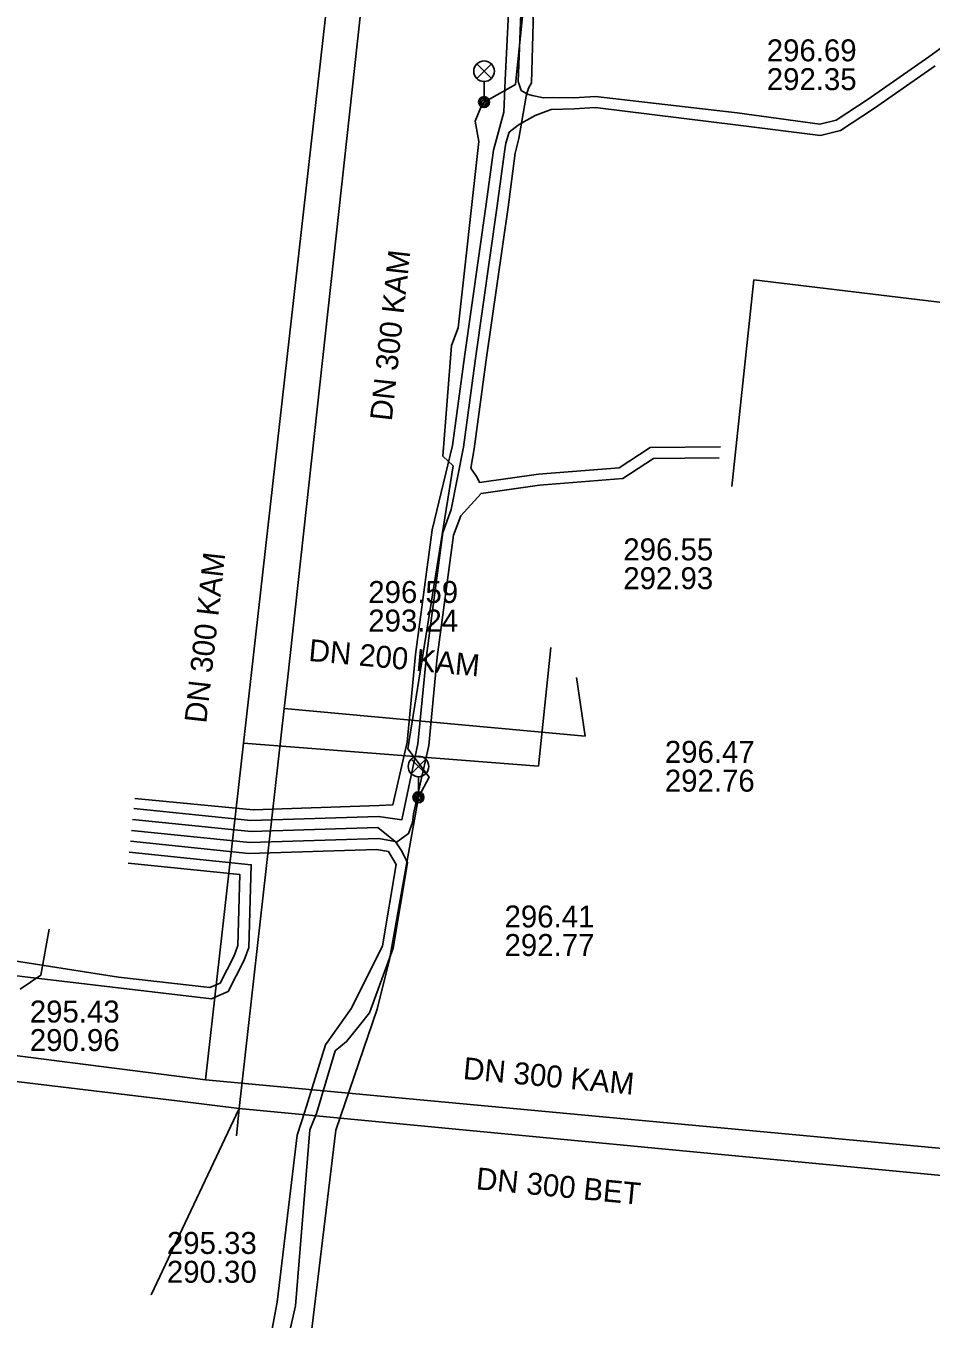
# Model space of a CAD drawing. Extents: x -595540 to -593988, y -1160850 to -1159202.
# Drawn here: x -594116.83 to -594083.86, y -1159753.89 to -1159706.77 of the extents above; entities that cross this region are included whole.
import ezdxf

# ---------------------------------------------------------------- set-up
doc = ezdxf.new("R2010")
doc.units = 0
for name, color, linetype in [('BVK-DESTOVA_popisy', 7, 'Continuous'), ('BVK-DESTOVA_trasa sítě', 7, 'Continuous'), ('BVK-SPLASKOVA_popisy', 7, 'Continuous'), ('BVK-SPLASKOVA_trasa sítě', 7, 'Continuous'), ('DESTOVA-NEPROVOZOVANA_popisy', 7, 'Continuous'), ('DESTOVA_trasa neprovozované sítě', 7, 'Continuous'), ('EON-NN_kabel', 7, 'Continuous'), ('EON-VN_kabel', 7, 'Continuous'), ('SPLASKOVA_neprovozovaná  trasa sítě', 7, 'Continuous'), ('SPLASKOVA_popisy neprovozované sítě', 7, 'Continuous'), ('TEPLARNY-TEPLOVODY_trasa sítě', 7, 'Continuous'), ('TSB_kabel VO', 7, 'Continuous'), ('TSB_lampy VO', 7, 'Continuous')]:
    doc.layers.add(name, color=color, linetype=linetype)

msp = doc.modelspace()

# ---------------------------------------------------------------- linework, layer by layer
at = {"layer": 'BVK-DESTOVA_popisy'}
for p, q in [((-594089.845, -1159708.189), (-594089.845, -1159708.189)), ((-594093.557, -1159733.747), (-594093.557, -1159733.747)), ((-594111.692, -1159751.639), (-594111.692, -1159751.639))]:
    msp.add_line(p, q, dxfattribs=at)
at = {"layer": 'BVK-DESTOVA_trasa sítě'}
msp.add_line((-594096.458, -1159732.645), (-594107.418, -1159731.64), dxfattribs=at)
for points in [[(-594103.533, -1159696.356), (-594103.951, -1159700.089), (-594104.054, -1159701.007), (-594107.304, -1159730.6), (-594107.418, -1159731.64), (-594109.062, -1159746.213)], [(-594135.656, -1159743.002), (-594124.11, -1159744.396), (-594121.958, -1159744.656), (-594111.323, -1159745.94), (-594109.062, -1159746.213)], [(-594109.062, -1159746.213), (-594075.595, -1159749.414), (-594074.338, -1159749.534)]]:
    msp.add_lwpolyline(points, dxfattribs=at)
at = {"layer": 'BVK-SPLASKOVA_popisy'}
for p, q in [((-594099.395, -1159738.82), (-594099.395, -1159738.82)), ((-594116.685, -1159742.283), (-594116.685, -1159742.283))]:
    msp.add_line(p, q, dxfattribs=at)
at = {"layer": 'BVK-SPLASKOVA_trasa sítě'}
for p, q in [((-594098.157, -1159733.74), (-594108.897, -1159732.907)), ((-594136.132, -1159741.877), (-594110.29, -1159745.169)), ((-594110.29, -1159745.169), (-594073.176, -1159748.628))]:
    msp.add_line(p, q, dxfattribs=at)
msp.add_lwpolyline([(-594104.868, -1159697.198), (-594104.941, -1159697.83), (-594105.14, -1159699.569), (-594105.224, -1159700.297), (-594108.801, -1159732.053), (-594108.897, -1159732.907), (-594110.29, -1159745.169)], dxfattribs=at)
at = {"layer": 'DESTOVA-NEPROVOZOVANA_popisy'}
msp.add_line((-594095.069, -1159727.295), (-594095.069, -1159727.295), dxfattribs=at)
at = {"layer": 'DESTOVA_trasa neprovozované sítě'}
for p, q in [((-594096.778, -1159730.519), (-594096.458, -1159732.645)), ((-594112.268, -1159753.001), (-594109.062, -1159746.213)), ((-594109.157, -1159747.208), (-594109.062, -1159746.213))]:
    msp.add_line(p, q, dxfattribs=at)
at = {"layer": 'EON-NN_kabel'}
for points in [[(-594099.009, -1159701.396), (-594099.372, -1159708.754), (-594099.425, -1159709.917), (-594099.795, -1159711.296), (-594100.061, -1159713.27), (-594100.852, -1159718.834), (-594101.286, -1159722.057), (-594102.031, -1159725.129), (-594102.639, -1159729.681), (-594102.947, -1159732.867), (-594103.464, -1159735.157), (-594103.957, -1159735.181), (-594108.545, -1159735.334), (-594112.862, -1159734.927)], [(-594091.531, -1159722.109), (-594094.095, -1159722.135), (-594095.219, -1159722.873), (-594098.164, -1159723.106), (-594100.303, -1159723.411), (-594100.398, -1159723.222), (-594100.62, -1159722.89), (-594100.496, -1159722.187), (-594100.06, -1159718.944), (-594099.269, -1159713.38), (-594099.003, -1159711.416), (-594098.88, -1159710.881), (-594098.781, -1159710.32), (-594098.606, -1159709.328), (-594098.582, -1159709.249), (-594098.52, -1159709.041), (-594098.418, -1159708.845), (-594098.211, -1159701.444)], [(-594082.739, -1159707.032), (-594083.942, -1159707.898), (-594086.146, -1159709.438), (-594087.323, -1159710.207), (-594087.911, -1159710.355), (-594090.918, -1159709.939), (-594096.08, -1159709.35), (-594096.872, -1159709.39), (-594097.596, -1159709.387), (-594097.977, -1159709.398), (-594098.395, -1159709.31), (-594098.562, -1159709.261), (-594098.582, -1159709.249), (-594098.788, -1159709.121), (-594098.896, -1159708.796), (-594098.61, -1159701.42)], [(-594083.711, -1159708.224), (-594085.922, -1159709.769), (-594087.16, -1159710.579), (-594087.886, -1159710.761), (-594090.883, -1159710.385), (-594096.094, -1159709.751), (-594096.855, -1159709.79), (-594097.696, -1159709.819), (-594098.274, -1159710.035), (-594098.781, -1159710.32), (-594098.899, -1159710.386), (-594099.227, -1159710.645), (-594099.348, -1159711.049), (-594099.399, -1159711.356), (-594099.665, -1159713.325), (-594100.456, -1159718.889), (-594100.891, -1159722.122), (-594101.334, -1159724.39), (-594101.641, -1159725.225), (-594102.241, -1159729.726), (-594102.551, -1159732.93), (-594103.139, -1159735.704), (-594103.983, -1159735.582), (-594108.639, -1159735.726), (-594112.899, -1159735.287)], [(-594091.577, -1159722.51), (-594092.824, -1159722.52), (-594093.973, -1159722.533), (-594095.085, -1159723.263), (-594098.12, -1159723.504), (-594100.247, -1159723.807), (-594100.992, -1159724.62), (-594101.25, -1159725.322), (-594101.844, -1159729.772), (-594102.155, -1159732.993), (-594102.712, -1159735.476), (-594102.747, -1159735.794), (-594102.893, -1159736.202), (-594103.344, -1159736.523), (-594103.35, -1159736.516), (-594103.361, -1159736.502), (-594103.368, -1159736.493), (-594103.373, -1159736.492), (-594103.978, -1159736.373), (-594108.667, -1159736.527), (-594112.981, -1159736.083)], [(-594107.954, -1159757.58), (-594107.011, -1159753.409), (-594106.492, -1159746.992), (-594106.238, -1159746.402), (-594105.567, -1159744.118), (-594105.152, -1159743.769), (-594104.689, -1159743.2), (-594104.315, -1159742.727), (-594103.448, -1159740.374), (-594102.926, -1159737.263), (-594103.13, -1159736.842), (-594103.35, -1159736.516), (-594103.357, -1159736.505), (-594103.361, -1159736.502), (-594103.373, -1159736.492), (-594104.01, -1159735.983), (-594108.626, -1159736.129), (-594112.94, -1159735.685)], [(-594135.323, -1159758.516), (-594133.505, -1159758.676), (-594128.397, -1159759.102), (-594124.086, -1159759.6), (-594122.275, -1159759.814), (-594116.998, -1159760.183), (-594116.549, -1159760.15), (-594112.959, -1159760.464), (-594110.162, -1159760.783), (-594109.485, -1159760.745), (-594109.08, -1159760.441), (-594108.615, -1159758.24), (-594107.682, -1159753.274), (-594106.952, -1159747.186), (-594106.665, -1159746.321), (-594105.917, -1159743.89), (-594104.969, -1159742.558), (-594103.845, -1159740.289), (-594103.342, -1159737.323), (-594103.617, -1159736.858), (-594104.063, -1159736.785), (-594108.708, -1159736.925), (-594113.022, -1159736.481)], [(-594113.062, -1159736.879), (-594108.622, -1159737.334), (-594108.712, -1159740.346), (-594108.875, -1159740.814), (-594109.462, -1159741.956), (-594109.796, -1159742.1), (-594110.072, -1159742.219), (-594119.142, -1159741.146)], [(-594119.041, -1159740.562), (-594113.451, -1159741.436), (-594110.132, -1159741.809), (-594109.752, -1159741.646), (-594109.244, -1159740.656), (-594109.11, -1159740.273), (-594109.033, -1159737.694), (-594113.103, -1159737.277)]]:
    msp.add_lwpolyline(points, dxfattribs=at)
at = {"layer": 'EON-VN_kabel'}
msp.add_lwpolyline([(-594115.978, -1159739.684), (-594116.284, -1159741.363), (-594117.035, -1159741.87)], dxfattribs=at)
at = {"layer": 'SPLASKOVA_neprovozovaná  trasa sítě'}
msp.add_line((-594097.713, -1159729.422), (-594098.157, -1159733.74), dxfattribs=at)
at = {"layer": 'SPLASKOVA_popisy neprovozované sítě'}
msp.add_line((-594104.357, -1159726.999), (-594104.357, -1159726.999), dxfattribs=at)
at = {"layer": 'TEPLARNY-TEPLOVODY_trasa sítě'}
msp.add_lwpolyline([(-594100.48, -1159689.286), (-594093.688, -1159690.053), (-594093.252, -1159685.942), (-594065.189, -1159689.29), (-594066.627, -1159702.843), (-594070.181, -1159702.419), (-594070.502, -1159705.449), (-594079.386, -1159704.389), (-594080.742, -1159717.173), (-594090.314, -1159716.031), (-594091.112, -1159723.556)], dxfattribs=at)
at = {"layer": 'TSB_kabel VO'}
msp.add_lwpolyline([(-594097.74, -1159696.73), (-594099, -1159708.91), (-594100.14, -1159709.55), (-594100.25, -1159709.71), (-594100.46, -1159710.24), (-594100.33, -1159710.99), (-594101.09, -1159717.77), (-594101.33, -1159718.42), (-594101.64, -1159722.45), (-594101.27, -1159722.8), (-594102.92, -1159733.11), (-594102.14, -1159734.14), (-594102.53, -1159734.878), (-594103.58, -1159740.79), (-594104.04, -1159742.6), (-594105.54, -1159747), (-594106.93, -1159758.57)], dxfattribs=at)
at = {"layer": 'TSB_lampy VO'}
for p, q in [((-594100.405, -1159708.69), (-594099.875, -1159708.16)), ((-594100.405, -1159708.16), (-594099.875, -1159708.69)), ((-594100.405, -1159708.69), (-594099.875, -1159708.16)), ((-594100.405, -1159708.16), (-594099.875, -1159708.69)), ((-594100.14, -1159708.8), (-594100.14, -1159709.55)), ((-594100.14, -1159708.8), (-594100.14, -1159709.55)), ((-594102.795, -1159734.018), (-594102.265, -1159733.488)), ((-594102.795, -1159733.488), (-594102.265, -1159734.018)), ((-594102.795, -1159734.018), (-594102.265, -1159733.488)), ((-594102.795, -1159733.488), (-594102.265, -1159734.018)), ((-594102.53, -1159734.128), (-594102.53, -1159734.878)), ((-594102.53, -1159734.128), (-594102.53, -1159734.878))]:
    msp.add_line(p, q, dxfattribs=at)
for centre, radius in [((-594100.14, -1159708.425), 0.375), ((-594100.14, -1159708.425), 0.375), ((-594100.14, -1159709.55), 0.2), ((-594100.14, -1159709.55), 0.2), ((-594100.14, -1159709.55), 0.145), ((-594100.14, -1159709.55), 0.145), ((-594100.14, -1159709.55), 0.0876), ((-594100.14, -1159709.55), 0.0876), ((-594102.53, -1159733.753), 0.375), ((-594102.53, -1159733.753), 0.375), ((-594102.53, -1159734.878), 0.2), ((-594102.53, -1159734.878), 0.2), ((-594102.53, -1159734.878), 0.145), ((-594102.53, -1159734.878), 0.145), ((-594102.53, -1159734.878), 0.0876), ((-594102.53, -1159734.878), 0.0876)]:
    msp.add_circle(centre, radius, dxfattribs=at)

# ---------------------------------------------------------------- texts
at = {"layer": 'BVK-DESTOVA_popisy'}
for s, p in [('296.69', (-594089.845, -1159708.064)), ('292.35', (-594089.845, -1159709.114)), ('296.47', (-594093.557, -1159733.622)), ('292.76', (-594093.557, -1159734.672)), ('295.33', (-594111.692, -1159751.514)), ('290.30', (-594111.692, -1159752.564))]:
    msp.add_text(s, height=0.8, dxfattribs=at).set_placement(p)
for s, rotation, p in [('DN 300 KAM', 83.7326, (-594103.503, -1159721.191)), ('DN 200 KAM', 354.7605, (-594106.553, -1159729.907)), ('DN 300 BET', 354.5463, (-594100.457, -1159749.154))]:
    msp.add_text(s, height=0.8, rotation=rotation, dxfattribs=at).set_placement(p)
at = {"layer": 'BVK-SPLASKOVA_popisy'}
for rotation, p in [(83.5738, (-594110.26, -1159732.203)), (354.6609, (-594100.928, -1159745.138))]:
    msp.add_text('DN 300 KAM', height=0.8, rotation=rotation, dxfattribs=at).set_placement(p)
for s, p in [('296.41', (-594099.395, -1159739.62)), ('292.77', (-594099.395, -1159740.66)), ('295.43', (-594116.685, -1159743.083)), ('290.96', (-594116.685, -1159744.123))]:
    msp.add_text(s, height=0.8, dxfattribs=at).set_placement(p)
at = {"layer": 'DESTOVA-NEPROVOZOVANA_popisy'}
for s, p in [('296.55', (-594095.069, -1159726.245)), ('292.93', (-594095.069, -1159727.295))]:
    msp.add_text(s, height=0.8, dxfattribs=at).set_placement(p)
at = {"layer": 'SPLASKOVA_popisy neprovozované sítě'}
for s, p in [('296.59', (-594104.357, -1159727.799)), ('293.24', (-594104.357, -1159728.839))]:
    msp.add_text(s, height=0.8, dxfattribs=at).set_placement(p)

doc.saveas('drawing.dxf')
